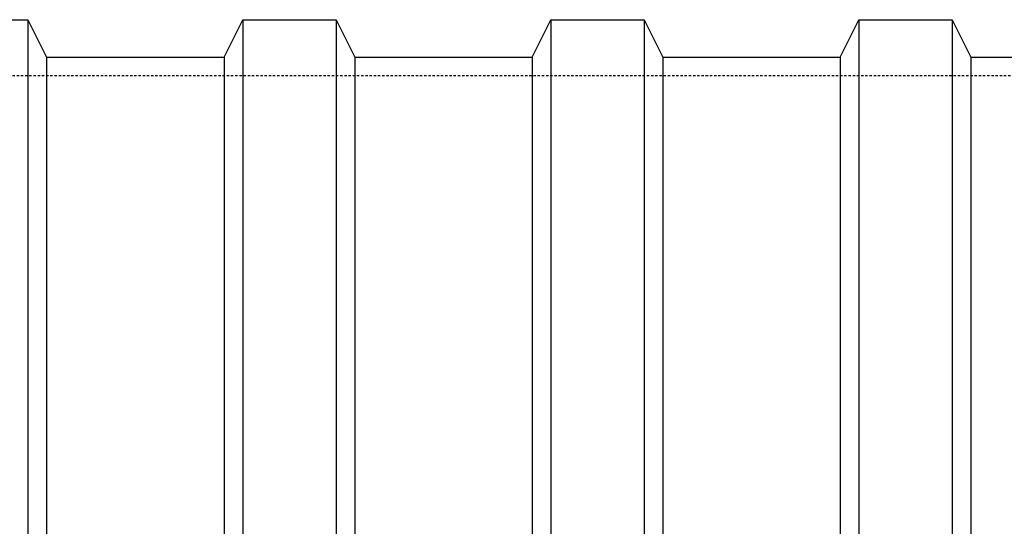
# Model space of a CAD drawing. Extents: x -169 to 7270, y -140 to 2984.
# Tile 514 of 656: x 1837 to 1889, y 1515 to 1542. Entities that reach past the tile are written whole.
import ezdxf

# ---------------------------------------------------------------- set-up
doc = ezdxf.new("R2010")
doc.units = 0
doc.header["$MEASUREMENT"] = 0
doc.linetypes.add('HIDDEN3', pattern=[0.1875, 0.125, -0.0625])
doc.layers.add('TANK-UST', color=5, linetype='CONTINUOUS')
doc.layers.add('TANK-UST-RIB', color=7, linetype='CONTINUOUS')

msp = doc.modelspace()

# ---------------------------------------------------------------- linework, layer by layer
at = {"layer": 'TANK-UST'}
msp.add_lwpolyline([(1832, 1542.01839), (1837, 1542.01839), (1838, 1540.01839), (1847.5, 1540.01839), (1848.5, 1542.01839), (1853.5, 1542.01839), (1854.5, 1540.01839), (1864, 1540.01839), (1865, 1542.01839), (1870, 1542.01839), (1871, 1540.01839), (1880.5, 1540.01839), (1881.5, 1542.01839), (1886.5, 1542.01839), (1887.5, 1540.01839), (1897, 1540.01839), (1898, 1542.01839), (1903, 1542.01839), (1904, 1540.01839), (1908.53602, 1540.01839, -0.95433087), (1908.53602, 1418.01839)], format="xyb", dxfattribs=at)
at = {"layer": 'TANK-UST', "color": 2, "linetype": 'HIDDEN3'}
msp.add_lwpolyline([(1484.75, 1539.01839), (1480.23745, 1539.01839, 0.9539575), (1480.23745, 1419.01839), (1484.75, 1419.01839), (1580.0002, 1419.01839), (1679.01955, 1419.01839), (1904.01955, 1419.01839), (1908.51275, 1419.01839, 0.9539575), (1908.51275, 1539.01839), (1904.01955, 1539.01839), (1679.01955, 1539.01839), (1580.0002, 1539.01839)], format="xyb", close=True, dxfattribs=at)
at = {"layer": 'TANK-UST-RIB'}
for p, q in [((1837.0002, 1542.01839), (1837.0002, 1416.01839)), ((1848.5002, 1542.01839), (1848.5002, 1491.32795)), ((1853.5002, 1542.01839), (1853.5002, 1496.80955)), ((1865.0002, 1542.01839), (1865.0002, 1501.51895)), ((1870.0002, 1542.01839), (1870.0002, 1501.51895)), ((1881.5002, 1542.01839), (1881.5002, 1496.80955)), ((1886.5002, 1542.01839), (1886.5002, 1491.32795)), ((1838.0002, 1540.01839), (1838.0002, 1418.01839)), ((1847.5002, 1540.01839), (1847.5002, 1489.62619)), ((1854.5002, 1540.01839), (1854.5002, 1497.55283)), ((1864.0002, 1540.01839), (1864.0002, 1501.38523)), ((1871.0002, 1540.01839), (1871.0002, 1501.38523)), ((1880.5002, 1540.01839), (1880.5002, 1497.55283)), ((1887.5002, 1540.01839), (1887.5002, 1489.62619))]:
    msp.add_line(p, q, dxfattribs=at)

doc.saveas('drawing.dxf')
